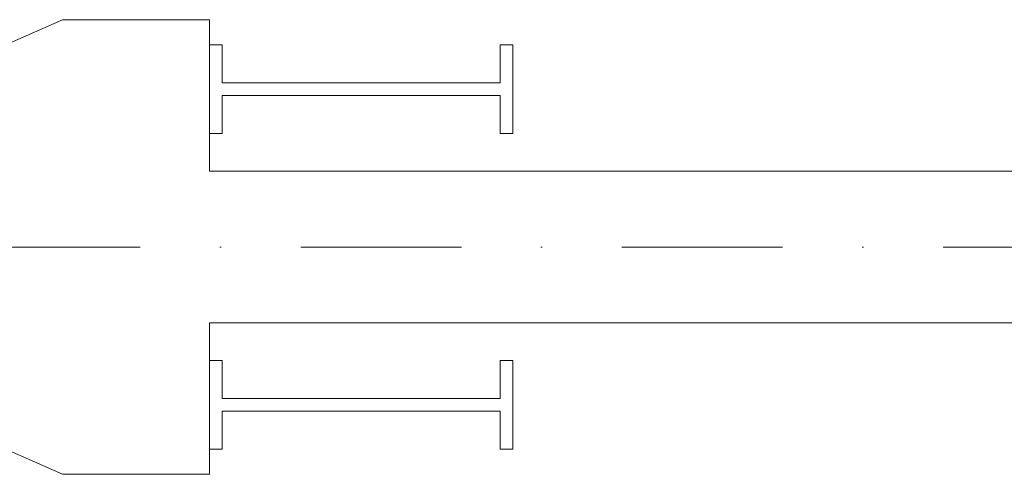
# Model space of a CAD drawing. Header units: millimetres. Extents: x -916886 to 3713765, y -2985421 to 1675785.
# Tile 50 of 656: x -49800 to -45907, y 62500 to 64300. Entities that reach past the tile are written whole.
import ezdxf

# ---------------------------------------------------------------- set-up
doc = ezdxf.new("R2010")
doc.units = ezdxf.units.MM
doc.linetypes.add('CENTERX2', pattern=[101.6, 63.5, -12.7, 12.7, -12.7])
doc.linetypes.add('DASHDOT', pattern=[25.4, 12.7, -6.35, 0, -6.35])
for name, color, linetype, lineweight in [('A99_S_kce-pohl', 7, 'Continuous', 5), ('A99_S_kce-rez-sil', 7, 'Continuous', 15), ('A99_S_osy', 1, 'CENTERX2', 5)]:
    doc.layers.add(name, color=color, linetype=linetype, lineweight=lineweight)

msp = doc.modelspace()

# ---------------------------------------------------------------- linework, layer by layer
at = {"layer": 'A99_S_kce-pohl'}
for p, q in [((-49970, 64150), (-49630.4, 64300)), ((-49050, 64300), (-49630.4, 64300)), ((-49050, 64300), (-49050, 63700)), ((-49050, 63700), (-44330.5, 63700)), ((-49050, 63100), (-44330.5, 63100)), ((-49050, 62500), (-49050, 63100)), ((-49970, 62650), (-49630.4, 62500)), ((-49050, 62500), (-49630.4, 62500))]:
    msp.add_line(p, q, dxfattribs=at)
at = {"layer": 'A99_S_kce-rez-sil', "linetype": 'Continuous'}
for p, q in [((-49050, 64200), (-49050, 63850)), ((-49050, 64200), (-49000, 64200)), ((-49000, 64200), (-49000, 64050)), ((-47900, 64050), (-49000, 64050)), ((-47900, 64000), (-49000, 64000)), ((-49000, 63850), (-49000, 64000)), ((-49050, 63850), (-49000, 63850)), ((-49050, 62600), (-49050, 62950)), ((-49050, 62950), (-49000, 62950)), ((-49000, 62950), (-49000, 62800)), ((-47900, 62800), (-49000, 62800)), ((-47900, 62750), (-49000, 62750)), ((-49000, 62600), (-49000, 62750)), ((-49050, 62600), (-49000, 62600))]:
    msp.add_line(p, q, dxfattribs=at)
at = {"layer": 'A99_S_kce-rez-sil'}
for p, q in [((-47850, 64200), (-47900, 64200)), ((-47900, 64200), (-47900, 64050)), ((-47850, 64200), (-47850, 63850)), ((-47900, 63850), (-47900, 64000)), ((-47850, 63850), (-47900, 63850)), ((-47850, 62950), (-47900, 62950)), ((-47900, 62950), (-47900, 62800)), ((-47850, 62950), (-47850, 62600)), ((-47900, 62600), (-47900, 62750)), ((-47850, 62600), (-47900, 62600))]:
    msp.add_line(p, q, dxfattribs=at)
at = {"layer": 'A99_S_osy', "linetype": 'DASHDOT', "lineweight": 5, "ltscale": 50}
msp.add_lwpolyline([(-60119.8, 63400), (-40099.8, 63400)], dxfattribs=at)

doc.saveas('drawing.dxf')
